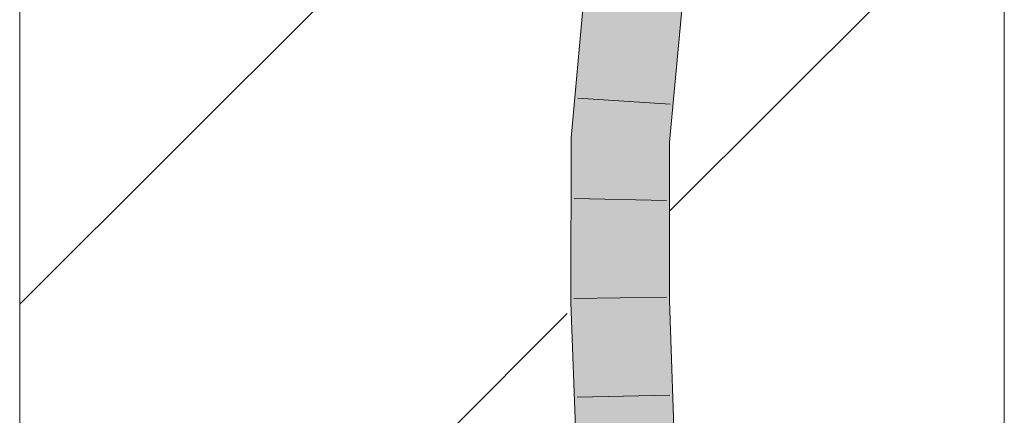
# Model space of a CAD drawing. Extents: x -620 to 3480, y 62 to 1107.
# Tile 275 of 289: x 250.2 to 252.7, y 875.21 to 876.22. Entities that reach past the tile are written whole.
import ezdxf
from ezdxf.lldxf.tags import DXFTag

# ---------------------------------------------------------------- set-up
doc = ezdxf.new("R2010")
doc.units = 0
doc.layers.get('0').update_dxf_attribs({"lineweight": 35})
doc.layers.add('E_Detail_Linie_Text_Bem', color=7, linetype='Continuous', lineweight=13)
for name, color, linetype, lineweight, true_color in [('E_Detail_Wandschraffur', 7, 'Continuous', 5, 0xc0c0c0), ('E_Leerrohr 25-A06G9GVN8I', 7, 'Continuous', 9, 0xff8000), ('E_Leerrohr 25-Shading', 7, 'Continuous', 9, 0xff8000)]:
    doc.layers.add(name, color=color, linetype=linetype, lineweight=lineweight, true_color=true_color)
tags = doc.linetypes.add('fein_strichliert', pattern=[4, 1, -2, 1]).pattern_tags.tags
tags[8:9] = [DXFTag(74, 4), DXFTag(75, 0), DXFTag(340, '0'), DXFTag(46, 0.0), DXFTag(50, 0.0), DXFTag(44, 0.0), DXFTag(45, 0.0)]
tags[6:7] = [DXFTag(74, 4), DXFTag(75, 0), DXFTag(340, '0'), DXFTag(46, 0.0), DXFTag(50, 0.0), DXFTag(44, 0.0), DXFTag(45, 0.0)]
tags[4:5] = [DXFTag(74, 4), DXFTag(75, 0), DXFTag(340, '0'), DXFTag(46, 0.0), DXFTag(50, 0.0), DXFTag(44, 0.0), DXFTag(45, 0.0)]

# ---------------------------------------------------------------- blocks, each defined once
blk = doc.blocks.new('Shading-A06G9GDP8I', base_point=(250.5309, 772.3447))
at = {"layer": 'E_Leerrohr 25-Shading', "color": 43, "true_color": 0xd7ab7f}
for points in [[(251.5986, 875.9194), (251.6352, 875.9178), (251.6336, 876.3041), (251.6699, 876.2994)], [(251.852, 876.2762), (251.8452, 876.277), (251.8118, 875.91)], [(251.8564, 876.2756), (251.852, 876.2762), (251.8139, 875.9099), (251.8118, 875.91)], [(251.8139, 875.9099), (251.8483, 875.9083), (251.8564, 876.2756), (251.8815, 876.2724)], [(251.5977, 875.5004), (251.6343, 875.501), (251.5986, 875.9194), (251.6352, 875.9178)], [(251.8118, 875.91), (251.8112, 875.5843), (251.8139, 875.9099)], [(251.8112, 875.5843), (251.8483, 875.9083), (251.8139, 875.9099)], [(251.8483, 875.9083), (251.8112, 875.5843), (251.8478, 875.5854)], [(251.8112, 875.5843), (251.8111, 875.5041), (251.8478, 875.5854), (251.8477, 875.5047)], [(251.6129, 875.074), (251.6495, 875.0751), (251.5977, 875.5004), (251.6343, 875.501)], [(251.8262, 875.0805), (251.8628, 875.0816), (251.8111, 875.5041), (251.8477, 875.5047)]]:
    blk.add_solid(points, dxfattribs=at)
at = {"layer": 'E_Leerrohr 25-Shading', "color": 31, "true_color": 0xfabd7f}
for points in [[(251.6352, 875.9178), (251.7235, 875.9139), (251.6699, 876.2994), (251.7576, 876.2882)], [(251.7548, 876.2578), (251.7235, 875.9139), (251.8452, 876.277), (251.8118, 875.91)], [(251.6343, 875.501), (251.7227, 875.5026), (251.6352, 875.9178), (251.7235, 875.9139)], [(251.7227, 875.5026), (251.8111, 875.5041), (251.7235, 875.9139), (251.8118, 875.91)], [(251.6495, 875.0751), (251.7379, 875.0778), (251.6343, 875.501), (251.7227, 875.5026)], [(251.7379, 875.0778), (251.8262, 875.0805), (251.7227, 875.5026), (251.8111, 875.5041)]]:
    blk.add_solid(points, dxfattribs=at)
blk = doc.blocks.new('Referenz-A06G9GVT8I')
at = {"layer": 'E_Detail_Linie_Text_Bem', "linetype": 'Continuous', "ltscale": 0.13}
for p, q in [((250.1981, 866.1667), (250.1981, 877.9667)), ((252.6981, 877.9667), (252.6981, 837.9667))]:
    blk.add_line(p, q, dxfattribs=at)
at = {"layer": 'E_Detail_Wandschraffur', "linetype": 'ByBlock', "ltscale": 0.13}
blk.add_line((250.1981, 875.4965), (251.5083, 876.8068), dxfattribs=at)
at = {"layer": 'E_Detail_Wandschraffur', "linetype": 'fein_strichliert', "ltscale": 0.13}
for p, q in [((251.85, 875.7342), (252.6981, 876.5823)), ((250.1981, 874.0823), (251.5883, 875.4725))]:
    blk.add_line(p, q, dxfattribs=at)
at = {"layer": 'E_Leerrohr 25-A06G9GVN8I', "linetype": 'Continuous', "ltscale": 0.13}
for p, q in [((251.5986, 875.9194), (251.6336, 876.3041)), ((251.8483, 875.9083), (251.8815, 876.2724)), ((251.8496, 876.0043), (251.6152, 876.0198)), ((251.5977, 875.5004), (251.5986, 875.9194)), ((251.8477, 875.5047), (251.8483, 875.9083)), ((251.8406, 875.7599), (251.6057, 875.765)), ((251.6129, 875.074), (251.5977, 875.5004)), ((251.8402, 875.5143), (251.6052, 875.5106)), ((251.8628, 875.0816), (251.8477, 875.5047)), ((251.8487, 875.2655), (251.6138, 875.2597))]:
    blk.add_line(p, q, dxfattribs=at)

msp = doc.modelspace()

# ---------------------------------------------------------------- block references
at = {"color": 8, "lineweight": 25, "ltscale": 0.25, "true_color": 0x808080}
msp.add_blockref('Referenz-A06G9GVT8I', (0, 0), dxfattribs=at)
msp.add_blockref('Shading-A06G9GDP8I', (250.5309, 772.3447))

doc.saveas('drawing.dxf')
